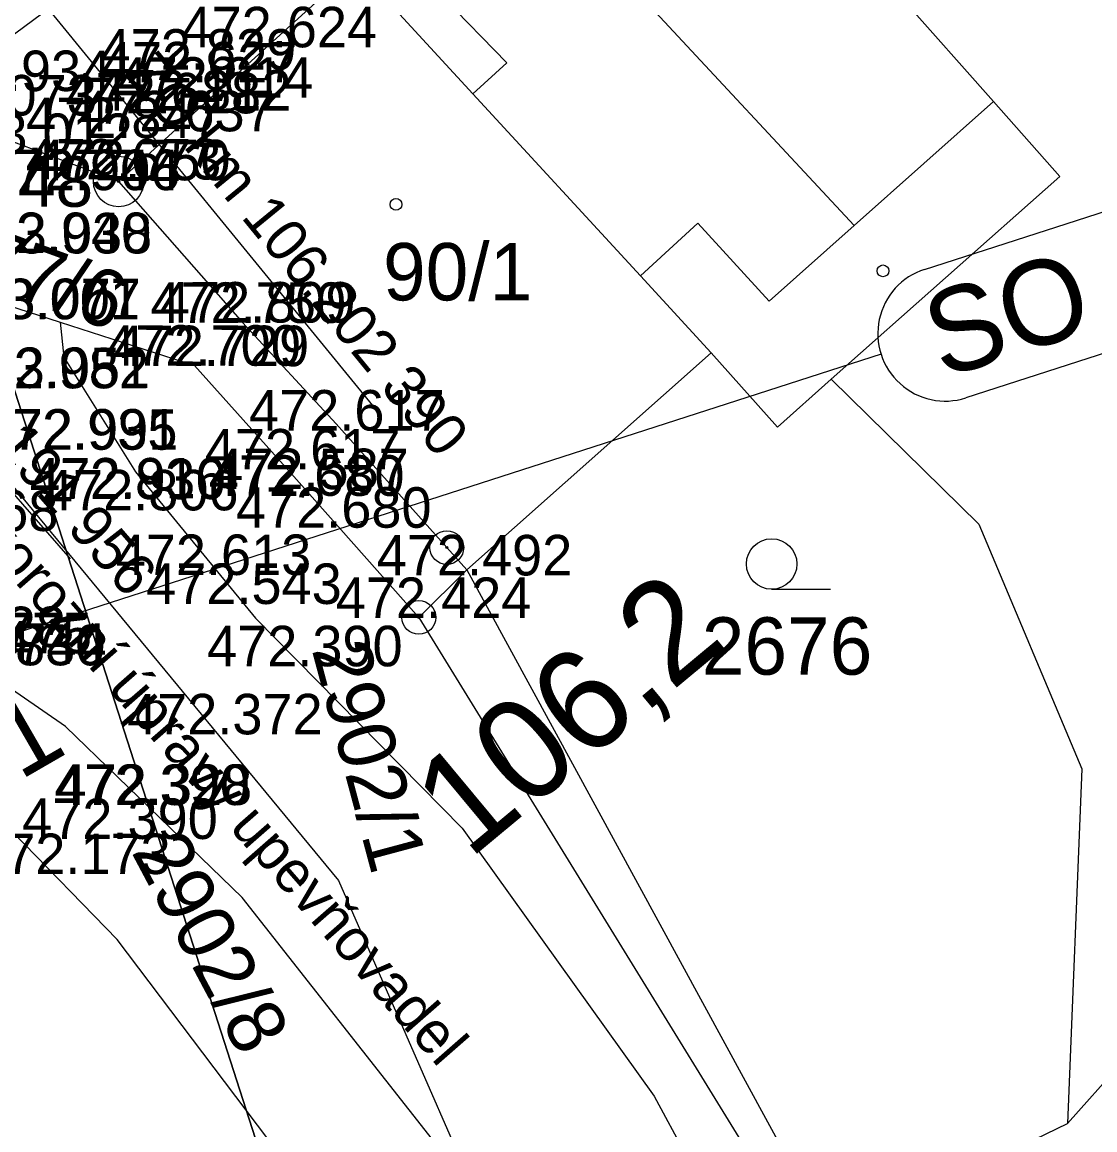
# Model space of a CAD drawing. Extents: x -758836 to -757729, y -1175316 to -1174366.
# Drawn here: x -758387.77 to -758355.96, y -1174869.02 to -1174836.19 of the extents above; entities that cross this region are included whole.
import ezdxf

# ---------------------------------------------------------------- set-up
doc = ezdxf.new("R2010")
doc.units = 0
for name, color, linetype in [('__NOR-dočasný zábor', 7, 'Continuous'), ('_NOR-pomocná', 7, 'Continuous'), ('_NOR-popis', 7, 'Continuous'), ('G_Obvod dráhy', 7, 'Continuous'), ('Hranice parcel', 7, 'Continuous'), ('Parcelní čísla', 7, 'Continuous'), ('Vnitřní kresba', 7, 'Continuous'), ('Vrstva 61', 7, 'Continuous'), ('Značky bodu BP', 7, 'Continuous'), ('Značky budov', 7, 'Continuous'), ('Značky kultur', 7, 'Continuous')]:
    doc.layers.add(name, color=color, linetype=linetype)

msp = doc.modelspace()

# ---------------------------------------------------------------- linework, layer by layer
at = {"layer": '_NOR-pomocná'}
for points in [[(-758417.595, -1174755.224), (-758317.652, -1174723.031), (-758272.123, -1174864.38), (-758372.066, -1174896.572)], [(-758517.538, -1174787.416), (-758417.595, -1174755.224), (-758372.066, -1174896.572), (-758472.009, -1174928.764)]]:
    msp.add_lwpolyline(points, close=True, dxfattribs=at)
at = {"layer": '_NOR-popis'}
for p, q in [((-758387.693, -1174834.949), (-758377.385, -1174847.55)), ((-758395.533, -1174841.585), (-758386.352, -1174852.094)), ((-758362.304, -1174846.032), (-758391.059, -1174855.295))]:
    msp.add_line(p, q, dxfattribs=at)
for points in [[(-758361.013, -1174843.516), (-758351.971, -1174840.603)], [(-758341.702, -1174841.498), (-758359.787, -1174847.323)]]:
    msp.add_lwpolyline(points, dxfattribs=at)
msp.add_arc((-758360.4, -1174845.419), 2, 107.8533, 287.854, dxfattribs=at)
at = {"layer": 'G_Obvod dráhy'}
msp.add_lwpolyline([(-758089.798, -1174768.979), (-758142.696, -1174770.56), (-758184.852, -1174773.129), (-758224.924, -1174775.568), (-758267.901, -1174783.224), (-758300.918, -1174790.499), (-758320.151, -1174797.166), (-758340.173, -1174807.597), (-758368.212, -1174821.896), (-758391.01, -1174838.771), (-758393.792, -1174842.868), (-758397.402, -1174848.189), (-758398.152, -1174849.288), (-758399.482, -1174851.258), (-758414.638, -1174865.002), (-758431.769, -1174880.634), (-758438.551, -1174887.875), (-758457.701, -1174908.335), (-758459.493, -1174910.255), (-758457.797, -1174912.615), (-758465.625, -1174912.295), (-758489.685, -1174938.02), (-758534.085, -1174974.005), (-758544.191, -1174980.324)], dxfattribs=at)
at = {"layer": 'Hranice parcel'}
for p, q in [((-758356.78, -1174868.83), (-758327.9, -1174836.41)), ((-758384.91, -1174840.91), (-758391.23, -1174838.56)), ((-758376.01, -1174853.83), (-758374.59, -1174852.42)), ((-758376.01, -1174853.83), (-758364.48, -1174872.56)), ((-758362.51, -1174871.59), (-758356.78, -1174868.83))]:
    msp.add_line(p, q, dxfattribs=at)
for points in [[(-758352.89, -1174817.05), (-758365.77, -1174824.68), (-758369.29, -1174826.9), (-758373.7, -1174830.81), (-758376.95, -1174833.7), (-758377.89, -1174834.53), (-758384.91, -1174840.91)], [(-758384.91, -1174840.91), (-758381.24, -1174845.09), (-758378.46, -1174848.09), (-758375.18, -1174851.76), (-758374.59, -1174852.42)], [(-758394.04, -1174842.7), (-758386.64, -1174845.08), (-758382.66, -1174846.36), (-758379.94, -1174849.4), (-758376.01, -1174853.83)], [(-758394.04, -1174842.7), (-758378.39, -1174861.63), (-758372.47, -1174875.16), (-758371.87, -1174876.54), (-758365.08, -1174901.85)], [(-758374.59, -1174852.42), (-758367.34, -1174845.99), (-758365.37, -1174848.19), (-758363.78, -1174846.77), (-758359.4, -1174851.07), (-758356.35, -1174858.32), (-758356.78, -1174868.83)], [(-758374.59, -1174852.42), (-758363.8, -1174872.21), (-758362.51, -1174871.59)], [(-758365.08, -1174901.85), (-758366.5, -1174900.55), (-758372.65, -1174883.97), (-758377.61, -1174873.09), (-758384.95, -1174863.38), (-758391.15, -1174857.01)]]:
    msp.add_lwpolyline(points, dxfattribs=at)
at = {"layer": 'Vnitřní kresba'}
for p, q in [((-758369.29, -1174826.9), (-758358.97, -1174838.54)), ((-758373.23, -1174831.34), (-758363.1, -1174842.22)), ((-758373.4, -1174837.39), (-758376.49, -1174834.22)), ((-758374.41, -1174838.31), (-758377.89, -1174834.53)), ((-758374.41, -1174838.31), (-758373.4, -1174837.39)), ((-758369.44, -1174843.71), (-758374.41, -1174838.31)), ((-758363.1, -1174842.22), (-758358.97, -1174838.54)), ((-758358.97, -1174838.54), (-758357, -1174840.76)), ((-758357, -1174840.76), (-758363.78, -1174846.77)), ((-758367.74, -1174842.15), (-758369.44, -1174843.71)), ((-758365.62, -1174844.46), (-758367.74, -1174842.15)), ((-758363.1, -1174842.22), (-758365.62, -1174844.46)), ((-758369.44, -1174843.71), (-758367.34, -1174845.99)), ((-758386.64, -1174845.08), (-758386.54, -1174846.12)), ((-758386.54, -1174846.12), (-758384.41, -1174849.52)), ((-758384.41, -1174849.52), (-758380.85, -1174853.85)), ((-758380.85, -1174853.85), (-758374.72, -1174860.08)), ((-758386.49, -1174857.06), (-758388.98, -1174855.35)), ((-758383.38, -1174860.07), (-758386.49, -1174857.06)), ((-758381.25, -1174862.13), (-758383.38, -1174860.07)), ((-758374.72, -1174860.08), (-758369.03, -1174868.02)), ((-758375.6, -1174869.3), (-758381.25, -1174862.13)), ((-758369.03, -1174868.02), (-758366.59, -1174872.52))]:
    msp.add_line(p, q, dxfattribs=at)
at = {"layer": 'Značky bodu BP'}
for centre, radius in [((-758384.91, -1174840.91), 0.75), ((-758384.91, -1174840.91), 0.03), ((-758375.18, -1174851.76), 0.5), ((-758375.18, -1174851.76), 0.0303), ((-758376.01, -1174853.83), 0.5), ((-758376.01, -1174853.83), 0.0303)]:
    msp.add_circle(centre, radius, dxfattribs=at)
at = {"layer": 'Značky budov'}
for centre in [(-758376.687, -1174841.589), (-758362.247, -1174843.559)]:
    msp.add_circle(centre, 0.175, dxfattribs=at)
at = {"layer": 'Značky kultur'}
msp.add_line((-758365.548, -1174852.997), (-758363.798, -1174852.997), dxfattribs=at)
msp.add_circle((-758365.548, -1174852.247), 0.75, dxfattribs=at)

# ---------------------------------------------------------------- texts
at = {"layer": '__NOR-dočasný zábor'}
msp.add_text('D1', height=2.2727, rotation=30, dxfattribs=at).set_placement((-758389.741, -1174859.768))
at = {"layer": '_NOR-popis'}
for s, height, rotation, p in [('ZO km 106,202 390', 1.25, 309.2844, (-758384.773, -1174837.728)), ('SO 11-13-01', 2.5, 17.854, (-758360.489, -1174846.761)), ('km 106,191 956', 1.25, 311.1419, (-758392.525, -1174844.268)), ('konec antikorozní úpravy upevňovadel', 1.25, 311.1419, (-758394.182, -1174845.716)), ('106,2', 3, 39.7421, (-758374.521, -1174861.028)), ('začátek antikorozní úpravy upevňovadel', 1.25, 312.9634, (-758403.709, -1174854.398))]:
    msp.add_text(s, height=height, rotation=rotation, dxfattribs=at).set_placement(p)
at = {"layer": 'Parcelní čísla'}
for s, rotation, p in [('2677/6', 340, (-758391.627, -1174842.978)), ('2902/1', 285, (-758379.19, -1174854.777)), ('2902/8', 298, (-758384.551, -1174860.77))]:
    msp.add_text(s, height=1.7, rotation=rotation, dxfattribs=at).set_placement(p)
for s, p in [('90/1', (-758377.071, -1174844.435)), ('2676', (-758367.62, -1174855.527))]:
    msp.add_text(s, height=1.7, dxfattribs=at).set_placement(p)
at = {"layer": 'Vrstva 61'}
for s, p in [('472.624', (-758383.048, -1174836.934)), ('472.829', (-758385.448, -1174837.596)), ('472.627', (-758385.408, -1174837.973)), ('472.934', (-758390.931, -1174838.231)), ('472.614', (-758384.945, -1174838.427)), ('473.073', (-758391.359, -1174838.955)), ('472.618', (-758386.487, -1174838.892)), ('472.812', (-758385.589, -1174838.807)), ('472.847', (-758387.657, -1174839.623)), ('472.637', (-758386.083, -1174839.424)), ('473.012', (-758390.291, -1174840.096)), ('472.673', (-758387.667, -1174840.851)), ('472.750', (-758387.396, -1174840.875)), ('472.944', (-758388.886, -1174841.168)), ('472.906', (-758388.882, -1174841.167)), ('472.940', (-758389.743, -1174843.032)), ('473.038', (-758389.717, -1174843.043)), ('473.001', (-758390.078, -1174844.994)), ('473.077', (-758390.055, -1174844.99)), ('472.750', (-758383.97, -1174845.102)), ('472.809', (-758383.688, -1174845.091)), ('472.700', (-758385.309, -1174846.369)), ('472.729', (-758385.061, -1174846.384)), ('472.982', (-758389.813, -1174847.04)), ('473.051', (-758389.779, -1174847.031)), ('472.617', (-758381.046, -1174848.292)), ('472.935', (-758388.967, -1174848.86)), ('472.991', (-758388.942, -1174848.857)), ('472.617', (-758382.355, -1174849.446)), ('472.587', (-758382.108, -1174850.028)), ('472.836', (-758387.549, -1174850.325)), ('472.910', (-758387.531, -1174850.305)), ('472.680', (-758382.235, -1174850.227)), ('472.806', (-758387.156, -1174850.657)), ('472.968', (-758392.496, -1174851.269)), ('472.680', (-758381.433, -1174851.172)), ('472.613', (-758384.999, -1174852.573)), ('472.492', (-758377.26, -1174852.585)), ('472.543', (-758384.096, -1174853.432)), ('472.424', (-758378.474, -1174853.847)), ('472.828', (-758392.274, -1174854.711)), ('472.775', (-758391.501, -1174854.893)), ('472.874', (-758393.314, -1174855.135)), ('472.830', (-758391.104, -1174855.25)), ('472.744', (-758391.068, -1174855.208)), ('472.390', (-758382.29, -1174855.278)), ('472.372', (-758384.663, -1174857.296)), ('472.390', (-758386.819, -1174859.389)), ('472.328', (-758386.752, -1174859.388)), ('472.390', (-758387.771, -1174860.396)), ('472.173', (-758389.168, -1174861.437))]:
    msp.add_text(s, height=1.2, dxfattribs=at).set_placement(p)
at = {"layer": 'Značky bodu BP'}
msp.add_text('848', height=1.5, dxfattribs=at).set_placement((-758389.013, -1174841.66))

doc.saveas('drawing.dxf')
